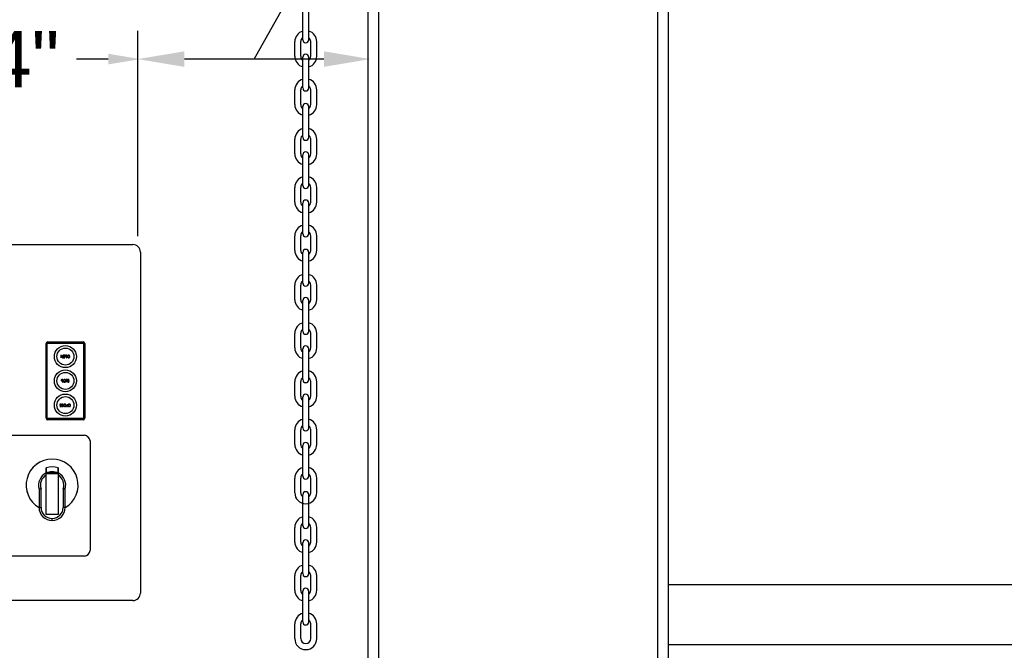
# Model space of a CAD drawing. Header units: inches. Extents: x 170 to 312, y 215 to 248.
# Tile 307 of 557: x 225.69 to 227.32, y 241.75 to 242.8. Entities that reach past the tile are written whole.
import ezdxf

# ---------------------------------------------------------------- set-up
doc = ezdxf.new("R2010")
doc.units = ezdxf.units.IN
doc.header["$LTSCALE"] = 0.25
doc.header["$MEASUREMENT"] = 0
for name, color, linetype in [('ANNOTATIONS', 1, 'Continuous'), ('MOTOR LH', 7, 'Continuous'), ('STANDARD MOTOR LH', 7, 'Continuous')]:
    doc.layers.add(name, color=color, linetype=linetype)
doc.styles.add('ARIAL', font='arial.ttf', dxfattribs={"height": 0.09375})
doc.styles.add('ROMANS', font='Romans', dxfattribs={"height": 0.09375})
doc.styles.get("Standard").update_dxf_attribs({"font": 'romans.shx'})
doc.dimstyles.get("Standard").update_dxf_attribs({"dimscale": 60, "dimtxt": 0.0833, "dimasz": 0.0833, "dimexe": 0.0833, "dimexo": 0.04, "dimgap": 0.09, "dimtad": 0, "dimtih": 1, "dimtoh": 1, "dimdec": 4, "dimzin": 1, "dimdsep": 46, "dimlunit": 4, "dimtxsty": 'Standard', "dimcen": 0.09, "dimclrt": 150, "dimadec": 4, "dimazin": 2, "dimtfac": 1, "dimtdec": 0, "dimtofl": 0, "dimtmove": 0, "dimatfit": 3, "dimfxl": 1, "dimtolj": 1, "dimtzin": 0, "dimlwd": -1, "dimlwe": -1, "dimarcsym": 1})

msp = doc.modelspace()

# ---------------------------------------------------------------- linework, layer by layer
at = {"layer": 'ANNOTATIONS'}
for p, q in [((225.88247, 242.43625), (225.88247, 242.77806)), ((225.83356, 242.73092), (225.78042, 242.73092)), ((226.19217, 242.73092), (225.96013, 242.73092))]:
    msp.add_line(p, q, dxfattribs=at)
for points in [[(225.83356, 242.73978), (225.83356, 242.72207), (225.8867, 242.73092)], [(225.96013, 242.71798), (225.96013, 242.74387), (225.88247, 242.73092)], [(226.19217, 242.71798), (226.19217, 242.74387), (226.26984, 242.73092)]]:
    msp.add_solid(points, dxfattribs=at)
at = {"layer": 'MOTOR LH'}
for p, q in [((225.38359, 242.42219), (225.87452, 242.42219)), ((225.887, 242.40971), (225.887, 241.84212)), ((225.73005, 242.13311), (225.73005, 242.25755)), ((225.73204, 242.13311), (225.73204, 242.25755)), ((225.73267, 242.26017), (225.79161, 242.26017)), ((225.73267, 242.25818), (225.79161, 242.25818)), ((225.79224, 242.25755), (225.79224, 242.13311)), ((225.79423, 242.25755), (225.79423, 242.13311)), ((225.75464, 242.23799), (225.75464, 242.23383)), ((225.75501, 242.23799), (225.75464, 242.23799)), ((225.75472, 242.23383), (225.75746, 242.2371)), ((225.75501, 242.23472), (225.75501, 242.23799)), ((225.75776, 242.23799), (225.75501, 242.23472)), ((225.75746, 242.2371), (225.75746, 242.23383)), ((225.75784, 242.23799), (225.75776, 242.23799)), ((225.75784, 242.23383), (225.75784, 242.23799)), ((225.75858, 242.23799), (225.75858, 242.23757)), ((225.76093, 242.23799), (225.75858, 242.23799)), ((225.75858, 242.23757), (225.76056, 242.23757)), ((225.76056, 242.23757), (225.76056, 242.23629)), ((225.76093, 242.23383), (225.76093, 242.23799)), ((225.76321, 242.23757), (225.76397, 242.23757)), ((225.76434, 242.23799), (225.76353, 242.23799)), ((225.76397, 242.23757), (225.76397, 242.23618)), ((225.76434, 242.23383), (225.76434, 242.23799)), ((225.75464, 242.23383), (225.75472, 242.23383)), ((225.75746, 242.23383), (225.75784, 242.23383)), ((225.75858, 242.23629), (225.75858, 242.23586)), ((225.76056, 242.23629), (225.75858, 242.23629)), ((225.75858, 242.23586), (225.76056, 242.23586)), ((225.75858, 242.23426), (225.75858, 242.23383)), ((225.76056, 242.23426), (225.75858, 242.23426)), ((225.75858, 242.23383), (225.76093, 242.23383)), ((225.76056, 242.23586), (225.76056, 242.23426)), ((225.76397, 242.23618), (225.76324, 242.23617)), ((225.76367, 242.23575), (225.76397, 242.23575)), ((225.76397, 242.23575), (225.76397, 242.23383)), ((225.76397, 242.23383), (225.76434, 242.23383)), ((225.75657, 242.19693), (225.75733, 242.19693)), ((225.75733, 242.19554), (225.7566, 242.19553)), ((225.7577, 242.19736), (225.75688, 242.19736)), ((225.75703, 242.19512), (225.75733, 242.19512)), ((225.75733, 242.19693), (225.75733, 242.19554)), ((225.75733, 242.19512), (225.75733, 242.1932)), ((225.75733, 242.1932), (225.7577, 242.1932)), ((225.7577, 242.1932), (225.7577, 242.19736)), ((225.76335, 242.19736), (225.76335, 242.19693)), ((225.76554, 242.19736), (225.76335, 242.19736)), ((225.76335, 242.19693), (225.76426, 242.19693)), ((225.76426, 242.19693), (225.76426, 242.1932)), ((225.76426, 242.1932), (225.76463, 242.1932)), ((225.76463, 242.19693), (225.76554, 242.19693)), ((225.76463, 242.1932), (225.76463, 242.19693)), ((225.76554, 242.19693), (225.76554, 242.19736)), ((225.76597, 242.19676), (225.7663, 242.1965)), ((225.76836, 242.194), (225.76801, 242.19421)), ((225.75287, 242.15661), (225.75287, 242.15619)), ((225.75522, 242.15661), (225.75287, 242.15661)), ((225.75287, 242.15619), (225.75485, 242.15619)), ((225.75485, 242.15619), (225.75485, 242.15491)), ((225.75522, 242.15246), (225.75522, 242.15661)), ((225.75613, 242.15602), (225.75646, 242.15576)), ((225.76541, 242.15661), (225.76541, 242.15288)), ((225.76578, 242.15661), (225.76541, 242.15661)), ((225.76578, 242.15246), (225.76578, 242.15661)), ((225.76663, 242.15585), (225.76696, 242.1556)), ((225.75287, 242.15491), (225.75287, 242.15448)), ((225.75485, 242.15491), (225.75287, 242.15491)), ((225.75287, 242.15448), (225.75485, 242.15448)), ((225.75287, 242.15288), (225.75287, 242.15246)), ((225.75485, 242.15288), (225.75287, 242.15288)), ((225.75287, 242.15246), (225.75522, 242.15246)), ((225.75485, 242.15448), (225.75485, 242.15288)), ((225.75853, 242.15326), (225.75818, 242.15347)), ((225.76381, 242.15288), (225.76381, 242.15246)), ((225.76541, 242.15288), (225.76381, 242.15288)), ((225.76381, 242.15246), (225.76578, 242.15246)), ((225.76696, 242.15347), (225.76663, 242.15322)), ((225.79161, 242.13248), (225.73267, 242.13248)), ((225.79161, 242.13049), (225.73267, 242.13049)), ((225.4574, 242.10495), (225.79378, 242.10495)), ((225.80327, 242.09547), (225.80327, 241.9128)), ((225.73006, 241.9728), (225.73006, 242.04112)), ((225.73006, 242.04112), (225.75003, 242.04112)), ((225.75003, 242.04112), (225.75003, 241.9728)), ((225.71828, 242.01441), (225.71828, 241.9846)), ((225.7216, 241.9846), (225.7216, 242.01562)), ((225.75849, 242.01562), (225.75849, 241.9846)), ((225.76182, 241.9846), (225.76182, 242.01441)), ((225.71828, 241.9846), (225.7216, 241.9846)), ((225.76182, 241.9846), (225.75849, 241.9846)), ((225.75003, 241.9728), (225.73006, 241.9728)), ((225.74004, 241.96282), (225.74004, 241.96615)), ((225.79378, 241.90332), (225.4574, 241.90332)), ((225.87452, 241.82964), (225.38359, 241.82964))]:
    msp.add_line(p, q, dxfattribs=at)
for centre, radius in [((225.76214, 242.23569), 0.0183), ((225.76214, 242.23569), 0.01414), ((225.76214, 242.19533), 0.0183), ((225.76214, 242.19533), 0.01414), ((225.76214, 242.15497), 0.0183), ((225.76214, 242.15497), 0.01414)]:
    msp.add_circle(centre, radius, dxfattribs=at)
for centre, radius, start, end in [((225.87452, 242.40971), 0.01248, 0, 90), ((225.73267, 242.25755), 0.00262, 90, 180), ((225.73267, 242.25755), 0.000624, 90, 180), ((225.79161, 242.25755), 0.00262, 0, 90), ((225.79161, 242.25755), 0.000624, 0, 90), ((225.73267, 242.13311), 0.00262, 180, 270), ((225.73267, 242.13311), 0.000624, 180, 270), ((225.79161, 242.13311), 0.000624, 270, 0), ((225.79161, 242.13311), 0.00262, 270, 0), ((225.79229, 242.09397), 0.01108, 7.7581, 82.2419), ((225.74005, 242.02177), 0.04323, 300.24247, 239.75749), ((225.74005, 242.02177), 0.04322, 300.24804, 239.75194), ((225.74005, 242.02177), 0.02257, 116.2649, 197.09777), ((225.74005, 242.02177), 0.03025, 70.7446, 109.279), ((225.74005, 242.02177), 0.02217, 63.25995, 116.77409), ((225.74005, 242.02177), 0.02061, 69.85267, 110.14733), ((225.74005, 242.02177), 0.02257, 342.90223, 63.76839), ((225.74005, 242.02177), 0.01944, 120.90941, 198.43237), ((225.74005, 242.02177), 0.01944, 341.56763, 59.13097), ((225.74005, 241.9846), 0.02178, 180, 269.97432), ((225.74005, 241.9846), 0.01845, 180, 269.97432), ((225.74004, 241.9846), 0.02178, 270, 0), ((225.74004, 241.9846), 0.01845, 270.00463, 0), ((225.79229, 241.9143), 0.01108, 277.7581, 352.2419), ((225.87452, 241.84212), 0.01248, 270, 0)]:
    msp.add_arc(centre, radius, start, end, dxfattribs=at)
for points, knots in [([(225.76258, 242.23793), (225.76245, 242.23789), (225.7622, 242.23779), (225.76194, 242.23751), (225.7618, 242.23719), (225.76179, 242.23698), (225.76178, 242.23688)], [0, 0, 0, 0, 0.279707, 0.5593748, 0.7795026, 1, 1, 1, 1]), ([(225.76178, 242.23688), (225.76179, 242.23674), (225.76181, 242.23647), (225.76202, 242.23613), (225.7623, 242.23592), (225.76251, 242.23585), (225.76261, 242.23582)], [0, 0, 0, 0, 0.2800999, 0.5593276, 0.7794584, 1, 1, 1, 1]), ([(225.76216, 242.23688), (225.76217, 242.237), (225.7622, 242.23718), (225.76236, 242.23736), (225.76265, 242.23757), (225.76296, 242.23757), (225.76321, 242.23757)], [0, 0, 0, 0, 0.2489628, 0.3747297, 0.5003786, 1, 1, 1, 1]), ([(225.76324, 242.23617), (225.76299, 242.23617), (225.76267, 242.23617), (225.76236, 242.23638), (225.7622, 242.23657), (225.76217, 242.23675), (225.76216, 242.23688)], [0, 0, 0, 0, 0.4997189, 0.6253482, 0.7510784, 1, 1, 1, 1]), ([(225.76353, 242.23799), (225.76335, 242.23799), (225.76303, 242.238), (225.76272, 242.23795), (225.76258, 242.23793)], [0, 0, 0, 0, 0.56031203, 1, 1, 1, 1]), ([(225.76741, 242.2381), (225.76708, 242.23807), (225.76643, 242.238), (225.7657, 242.23741), (225.76526, 242.23668), (225.76522, 242.23617), (225.76519, 242.23592)], [0, 0, 0, 0, 0.2797658, 0.559356, 0.7795697, 1, 1, 1, 1]), ([(225.76557, 242.23592), (225.7656, 242.23618), (225.76566, 242.23671), (225.76617, 242.23728), (225.76677, 242.23761), (225.76718, 242.23765), (225.76739, 242.23767)], [0, 0, 0, 0, 0.2794631, 0.5588709, 0.7795149, 1, 1, 1, 1]), ([(225.76739, 242.23767), (225.76765, 242.23764), (225.76818, 242.23757), (225.76878, 242.23711), (225.76914, 242.23652), (225.76918, 242.2361), (225.76919, 242.2359)], [0, 0, 0, 0, 0.2796275, 0.5593508, 0.7796323, 1, 1, 1, 1]), ([(225.76957, 242.2359), (225.76953, 242.23622), (225.76945, 242.23686), (225.76888, 242.23759), (225.76816, 242.23802), (225.76766, 242.23808), (225.76741, 242.2381)], [0, 0, 0, 0, 0.2797309, 0.5593263, 0.7796803, 1, 1, 1, 1]), ([(225.76261, 242.23582), (225.76281, 242.2358), (225.76316, 242.23575), (225.76352, 242.23575), (225.76367, 242.23575)], [0, 0, 0, 0, 0.5596968, 1, 1, 1, 1]), ([(225.76519, 242.23592), (225.76523, 242.23559), (225.7653, 242.23495), (225.7659, 242.23423), (225.76661, 242.23379), (225.76712, 242.23375), (225.76737, 242.23373)], [0, 0, 0, 0, 0.2796319, 0.5593417, 0.779597, 1, 1, 1, 1]), ([(225.76739, 242.23415), (225.76713, 242.23418), (225.7666, 242.23424), (225.76599, 242.2347), (225.76563, 242.23529), (225.76559, 242.23571), (225.76557, 242.23592)], [0, 0, 0, 0, 0.2798308, 0.5593888, 0.7796497, 1, 1, 1, 1]), ([(225.76737, 242.23373), (225.7677, 242.23376), (225.76834, 242.23383), (225.76906, 242.23442), (225.7695, 242.23514), (225.76954, 242.23564), (225.76957, 242.2359)], [0, 0, 0, 0, 0.279663, 0.5593532, 0.7796358, 1, 1, 1, 1]), ([(225.76919, 242.2359), (225.76916, 242.23564), (225.7691, 242.23511), (225.7686, 242.23455), (225.76801, 242.23421), (225.7676, 242.23417), (225.76739, 242.23415)], [0, 0, 0, 0, 0.2794171, 0.5590784, 0.7794776, 1, 1, 1, 1]), ([(225.75594, 242.19729), (225.75581, 242.19725), (225.75556, 242.19716), (225.7553, 242.19687), (225.75516, 242.19656), (225.75515, 242.19635), (225.75514, 242.19624)], [0, 0, 0, 0, 0.27970407, 0.5593845, 0.7795145, 1, 1, 1, 1]), ([(225.75514, 242.19624), (225.75515, 242.1961), (225.75517, 242.19583), (225.75538, 242.1955), (225.75566, 242.19528), (225.75587, 242.19522), (225.75597, 242.19518)], [0, 0, 0, 0, 0.2800985, 0.5593248, 0.7794626, 1, 1, 1, 1]), ([(225.75551, 242.19624), (225.75553, 242.19636), (225.75556, 242.19654), (225.75571, 242.19672), (225.75601, 242.19694), (225.75632, 242.19693), (225.75657, 242.19693)], [0, 0, 0, 0, 0.24897489, 0.37473093, 0.50038246, 1, 1, 1, 1]), ([(225.7566, 242.19553), (225.75635, 242.19553), (225.75603, 242.19553), (225.75572, 242.19574), (225.75556, 242.19593), (225.75553, 242.19612), (225.75551, 242.19624)], [0, 0, 0, 0, 0.499724, 0.625347, 0.7510888, 1, 1, 1, 1]), ([(225.75688, 242.19736), (225.75671, 242.19736), (225.75639, 242.19736), (225.75608, 242.19731), (225.75594, 242.19729)], [0, 0, 0, 0, 0.5603143, 1, 1, 1, 1]), ([(225.75597, 242.19518), (225.75617, 242.19516), (225.75652, 242.19512), (225.75687, 242.19512), (225.75703, 242.19512)], [0, 0, 0, 0, 0.5596942, 1, 1, 1, 1]), ([(225.76077, 242.19746), (225.76044, 242.19743), (225.75979, 242.19736), (225.75906, 242.19677), (225.75862, 242.19604), (225.75858, 242.19553), (225.75855, 242.19528)], [0, 0, 0, 0, 0.2797677, 0.5593574, 0.7795699, 1, 1, 1, 1]), ([(225.75855, 242.19528), (225.75859, 242.19495), (225.75866, 242.19431), (225.75926, 242.19359), (225.75997, 242.19315), (225.76048, 242.19311), (225.76073, 242.19309)], [0, 0, 0, 0, 0.2796267, 0.5593423, 0.7795967, 1, 1, 1, 1]), ([(225.75893, 242.19528), (225.75896, 242.19554), (225.75902, 242.19607), (225.75953, 242.19664), (225.76013, 242.19697), (225.76054, 242.19702), (225.76075, 242.19704)], [0, 0, 0, 0, 0.2794695, 0.5588701, 0.7795183, 1, 1, 1, 1]), ([(225.76075, 242.19352), (225.76048, 242.19355), (225.75996, 242.19361), (225.75934, 242.19406), (225.75898, 242.19465), (225.75895, 242.19507), (225.75893, 242.19528)], [0, 0, 0, 0, 0.2798285, 0.5593874, 0.7796559, 1, 1, 1, 1]), ([(225.76073, 242.19309), (225.76106, 242.19313), (225.7617, 242.1932), (225.76242, 242.19378), (225.76286, 242.1945), (225.7629, 242.195), (225.76293, 242.19526)], [0, 0, 0, 0, 0.2796641, 0.5593538, 0.7796361, 1, 1, 1, 1]), ([(225.76075, 242.19704), (225.76101, 242.197), (225.76154, 242.19693), (225.76214, 242.19647), (225.7625, 242.19588), (225.76253, 242.19547), (225.76255, 242.19526)], [0, 0, 0, 0, 0.2796259, 0.5593459, 0.7796269, 1, 1, 1, 1]), ([(225.76255, 242.19526), (225.76252, 242.195), (225.76246, 242.19447), (225.76195, 242.19391), (225.76137, 242.19357), (225.76095, 242.19353), (225.76075, 242.19352)], [0, 0, 0, 0, 0.2794118, 0.5590742, 0.779476, 1, 1, 1, 1]), ([(225.76293, 242.19526), (225.76289, 242.19558), (225.76281, 242.19622), (225.76224, 242.19695), (225.76152, 242.19739), (225.76102, 242.19744), (225.76077, 242.19746)], [0, 0, 0, 0, 0.2797307, 0.5593255, 0.7796808, 1, 1, 1, 1]), ([(225.76689, 242.19556), (225.76663, 242.19536), (225.76627, 242.1951), (225.76596, 242.19459), (225.76593, 242.19434), (225.76591, 242.19422)], [0, 0, 0, 0, 0.5601148, 0.7802789, 1, 1, 1, 1]), ([(225.76591, 242.19422), (225.76594, 242.19405), (225.76598, 242.1937), (225.76631, 242.19334), (225.7667, 242.19312), (225.76697, 242.1931), (225.7671, 242.19309)], [0, 0, 0, 0, 0.2791835, 0.5590838, 0.7794435, 1, 1, 1, 1]), ([(225.76707, 242.19746), (225.76695, 242.19745), (225.76669, 242.19742), (225.76629, 242.19718), (225.76609, 242.19692), (225.76597, 242.19676)], [0, 0, 0, 0, 0.2797514, 0.5594993, 1, 1, 1, 1]), ([(225.76629, 242.19422), (225.7663, 242.1943), (225.76631, 242.19445), (225.7664, 242.19458), (225.76643, 242.19463)], [0, 0, 0, 0, 0.558992, 1, 1, 1, 1]), ([(225.7671, 242.19352), (225.76699, 242.19353), (225.76676, 242.19355), (225.76649, 242.19372), (225.76632, 242.19396), (225.7663, 242.19413), (225.76629, 242.19422)], [0, 0, 0, 0, 0.2802733, 0.5601451, 0.7801527, 1, 1, 1, 1]), ([(225.7663, 242.1965), (225.76642, 242.19665), (225.76658, 242.19686), (225.76689, 242.19702), (225.76704, 242.19703), (225.76712, 242.19704)], [0, 0, 0, 0, 0.5598177, 0.7798497, 1, 1, 1, 1]), ([(225.76643, 242.19463), (225.76656, 242.19477), (225.76679, 242.19501), (225.76706, 242.19521), (225.76718, 242.19529)], [0, 0, 0, 0, 0.5594924, 1, 1, 1, 1]), ([(225.76745, 242.19597), (225.76735, 242.19589), (225.76717, 242.19575), (225.76698, 242.19562), (225.76689, 242.19556)], [0, 0, 0, 0, 0.5599086, 1, 1, 1, 1]), ([(225.7681, 242.19649), (225.76808, 242.19664), (225.76804, 242.19693), (225.76776, 242.19725), (225.76742, 242.19743), (225.76719, 242.19745), (225.76707, 242.19746)], [0, 0, 0, 0, 0.279549, 0.5587965, 0.779376, 1, 1, 1, 1]), ([(225.76801, 242.19421), (225.76789, 242.19402), (225.76772, 242.19375), (225.76736, 242.19354), (225.76719, 242.19353), (225.7671, 242.19352)], [0, 0, 0, 0, 0.5593242, 0.7797842, 1, 1, 1, 1]), ([(225.7671, 242.19309), (225.76725, 242.19311), (225.76756, 242.19314), (225.76804, 242.19345), (225.76824, 242.19379), (225.76836, 242.194)], [0, 0, 0, 0, 0.2798786, 0.5596616, 1, 1, 1, 1]), ([(225.76712, 242.19704), (225.7672, 242.19703), (225.76737, 242.19702), (225.76757, 242.19689), (225.7677, 242.19671), (225.76772, 242.19658), (225.76772, 242.19651)], [0, 0, 0, 0, 0.2802723, 0.55993, 0.779919, 1, 1, 1, 1]), ([(225.76718, 242.19529), (225.76732, 242.19539), (225.76756, 242.19556), (225.76777, 242.19577), (225.76787, 242.19586)], [0, 0, 0, 0, 0.5604046, 1, 1, 1, 1]), ([(225.76772, 242.19651), (225.76772, 242.19645), (225.76771, 242.19633), (225.76762, 242.19614), (225.76752, 242.19604), (225.76745, 242.19597)], [0, 0, 0, 0, 0.27994787, 0.55977488, 1, 1, 1, 1]), ([(225.76787, 242.19586), (225.76794, 242.19597), (225.76807, 242.19616), (225.76809, 242.19639), (225.7681, 242.19649)], [0, 0, 0, 0, 0.5598366, 1, 1, 1, 1]), ([(225.75724, 242.15672), (225.75711, 242.15671), (225.75685, 242.15668), (225.75645, 242.15644), (225.75625, 242.15618), (225.75613, 242.15602)], [0, 0, 0, 0, 0.2797485, 0.559503, 1, 1, 1, 1]), ([(225.75646, 242.15576), (225.75658, 242.15591), (225.75675, 242.15612), (225.75705, 242.15628), (225.7572, 242.15629), (225.75728, 242.15629)], [0, 0, 0, 0, 0.5598189, 0.7798499, 1, 1, 1, 1]), ([(225.75761, 242.15523), (225.75751, 242.15515), (225.75733, 242.15501), (225.75714, 242.15488), (225.75705, 242.15482)], [0, 0, 0, 0, 0.5598979, 1, 1, 1, 1]), ([(225.75826, 242.15575), (225.75824, 242.1559), (225.75821, 242.15619), (225.75792, 242.15651), (225.75758, 242.15669), (225.75735, 242.15671), (225.75724, 242.15672)], [0, 0, 0, 0, 0.2795544, 0.5588012, 0.7793774, 1, 1, 1, 1]), ([(225.75728, 242.15629), (225.75736, 242.15629), (225.75753, 242.15628), (225.75773, 242.15615), (225.75787, 242.15597), (225.75788, 242.15583), (225.75789, 242.15577)], [0, 0, 0, 0, 0.2802765, 0.5599329, 0.779921, 1, 1, 1, 1]), ([(225.75735, 242.15455), (225.75748, 242.15465), (225.75772, 242.15482), (225.75793, 242.15503), (225.75803, 242.15512)], [0, 0, 0, 0, 0.5604147, 1, 1, 1, 1]), ([(225.75789, 242.15577), (225.75788, 242.15571), (225.75787, 242.15559), (225.75778, 242.1554), (225.75768, 242.1553), (225.75761, 242.15523)], [0, 0, 0, 0, 0.2799433, 0.5597769, 1, 1, 1, 1]), ([(225.75803, 242.15512), (225.7581, 242.15523), (225.75823, 242.15542), (225.75825, 242.15565), (225.75826, 242.15575)], [0, 0, 0, 0, 0.5598451, 1, 1, 1, 1]), ([(225.76117, 242.15672), (225.76084, 242.15669), (225.76019, 242.15662), (225.75946, 242.15603), (225.75902, 242.1553), (225.75897, 242.15479), (225.75895, 242.15454)], [0, 0, 0, 0, 0.2797671, 0.5593581, 0.7795717, 1, 1, 1, 1]), ([(225.75933, 242.15454), (225.75936, 242.1548), (225.75942, 242.15533), (225.75993, 242.1559), (225.76053, 242.15623), (225.76094, 242.15627), (225.76115, 242.15629)], [0, 0, 0, 0, 0.2794698, 0.5588706, 0.7795158, 1, 1, 1, 1]), ([(225.76115, 242.15629), (225.76141, 242.15626), (225.76194, 242.15619), (225.76254, 242.15573), (225.7629, 242.15514), (225.76293, 242.15473), (225.76295, 242.15452)], [0, 0, 0, 0, 0.2796283, 0.5593501, 0.7796324, 1, 1, 1, 1]), ([(225.76333, 242.15452), (225.76329, 242.15484), (225.76321, 242.15548), (225.76264, 242.15621), (225.76192, 242.15665), (225.76142, 242.1567), (225.76117, 242.15672)], [0, 0, 0, 0, 0.2797305, 0.5593273, 0.7796795, 1, 1, 1, 1]), ([(225.76845, 242.15672), (225.76805, 242.15668), (225.76733, 242.1566), (225.76685, 242.15608), (225.76663, 242.15585)], [0, 0, 0, 0, 0.55951486, 1, 1, 1, 1]), ([(225.76696, 242.1556), (225.7672, 242.15583), (225.76763, 242.15623), (225.76821, 242.15627), (225.76847, 242.15629)], [0, 0, 0, 0, 0.5584272, 1, 1, 1, 1]), ([(225.77068, 242.15456), (225.77065, 242.15489), (225.77057, 242.15554), (225.76995, 242.15625), (225.76921, 242.15666), (225.7687, 242.1567), (225.76845, 242.15672)], [0, 0, 0, 0, 0.27951347, 0.55907968, 0.77937343, 1, 1, 1, 1]), ([(225.76847, 242.15629), (225.76874, 242.15626), (225.76927, 242.1562), (225.76989, 242.15575), (225.77025, 242.15516), (225.77029, 242.15474), (225.77031, 242.15453)], [0, 0, 0, 0, 0.27985561, 0.55951782, 0.779687, 1, 1, 1, 1]), ([(225.75705, 242.15482), (225.75679, 242.15462), (225.75643, 242.15435), (225.75612, 242.15385), (225.75609, 242.1536), (225.75607, 242.15347)], [0, 0, 0, 0, 0.5601148, 0.7802844, 1, 1, 1, 1]), ([(225.75607, 242.15347), (225.7561, 242.1533), (225.75614, 242.15296), (225.75648, 242.1526), (225.75686, 242.15238), (225.75713, 242.15236), (225.75726, 242.15235)], [0, 0, 0, 0, 0.279184, 0.5590848, 0.7794474, 1, 1, 1, 1]), ([(225.75645, 242.15348), (225.75646, 242.15356), (225.75648, 242.15371), (225.75656, 242.15383), (225.7566, 242.15389)], [0, 0, 0, 0, 0.5589803, 1, 1, 1, 1]), ([(225.75726, 242.15278), (225.75715, 242.15279), (225.75693, 242.15281), (225.75665, 242.15298), (225.75648, 242.15322), (225.75646, 242.15339), (225.75645, 242.15348)], [0, 0, 0, 0, 0.2802772, 0.5601457, 0.7801519, 1, 1, 1, 1]), ([(225.7566, 242.15389), (225.75672, 242.15403), (225.75695, 242.15427), (225.75723, 242.15447), (225.75735, 242.15455)], [0, 0, 0, 0, 0.5594942, 1, 1, 1, 1]), ([(225.75818, 242.15347), (225.75805, 242.15328), (225.75788, 242.15301), (225.75753, 242.1528), (225.75735, 242.15278), (225.75726, 242.15278)], [0, 0, 0, 0, 0.5593189, 0.7797808, 1, 1, 1, 1]), ([(225.75726, 242.15235), (225.75742, 242.15236), (225.75772, 242.1524), (225.7582, 242.15271), (225.7584, 242.15305), (225.75853, 242.15326)], [0, 0, 0, 0, 0.2798804, 0.5596665, 1, 1, 1, 1]), ([(225.75895, 242.15454), (225.75899, 242.15421), (225.75906, 242.15357), (225.75966, 242.15285), (225.76037, 242.15241), (225.76088, 242.15237), (225.76113, 242.15235)], [0, 0, 0, 0, 0.2796315, 0.5593441, 0.7795978, 1, 1, 1, 1]), ([(225.76115, 242.15278), (225.76088, 242.15281), (225.76036, 242.15287), (225.75974, 242.15332), (225.75938, 242.15391), (225.75935, 242.15433), (225.75933, 242.15454)], [0, 0, 0, 0, 0.2798289, 0.5593875, 0.7796527, 1, 1, 1, 1]), ([(225.76113, 242.15235), (225.76146, 242.15238), (225.7621, 242.15246), (225.76282, 242.15304), (225.76326, 242.15376), (225.7633, 242.15426), (225.76333, 242.15452)], [0, 0, 0, 0, 0.2796638, 0.5593527, 0.7796359, 1, 1, 1, 1]), ([(225.76295, 242.15452), (225.76292, 242.15426), (225.76286, 242.15373), (225.76235, 242.15317), (225.76177, 242.15283), (225.76135, 242.15279), (225.76115, 242.15278)], [0, 0, 0, 0, 0.279417, 0.5590778, 0.7794767, 1, 1, 1, 1]), ([(225.76663, 242.15322), (225.76676, 242.15307), (225.76702, 242.15278), (225.76763, 242.15243), (225.76813, 242.15238), (225.76844, 242.15235)], [0, 0, 0, 0, 0.2804105, 0.5607949, 1, 1, 1, 1]), ([(225.76844, 242.15278), (225.76812, 242.15281), (225.76755, 242.15289), (225.76714, 242.15329), (225.76696, 242.15347)], [0, 0, 0, 0, 0.5587727, 1, 1, 1, 1]), ([(225.77031, 242.15453), (225.77028, 242.15426), (225.77022, 242.15372), (225.76969, 242.15314), (225.76908, 242.15282), (225.76865, 242.15279), (225.76844, 242.15278)], [0, 0, 0, 0, 0.2794339, 0.5589215, 0.7792831, 1, 1, 1, 1]), ([(225.76844, 242.15235), (225.76881, 242.15238), (225.76947, 242.15244), (225.76995, 242.15288), (225.77016, 242.15308)], [0, 0, 0, 0, 0.5598044, 1, 1, 1, 1]), ([(225.77016, 242.15308), (225.77033, 242.15333), (225.77064, 242.15378), (225.77067, 242.15432), (225.77068, 242.15456)], [0, 0, 0, 0, 0.5590292, 1, 1, 1, 1]), ([(225.73006, 242.05032), (225.73006, 242.04907), (225.73006, 242.04635), (225.73006, 242.04353), (225.73006, 242.04201)], [0, 0, 0, 0, 0.4593054, 1, 1, 1, 1]), ([(225.73006, 242.04156), (225.73006, 242.04398), (225.73006, 242.04693), (225.73006, 242.0498), (225.73006, 242.05032)], [0, 0, 0, 0, 0.8157388, 1, 1, 1, 1]), ([(225.73006, 242.04129), (225.73006, 242.04152), (225.73006, 242.04181), (225.73006, 242.04198), (225.73006, 242.04201)], [0, 0, 0, 0, 0.7926342, 1, 1, 1, 1]), ([(225.73006, 242.04156), (225.73006, 242.04148), (225.73006, 242.04136), (225.73006, 242.04117), (225.73006, 242.04112)], [0, 0, 0, 0, 0.7217314, 1, 1, 1, 1]), ([(225.73006, 242.04112), (225.73054, 242.04112), (225.73148, 242.04112), (225.73247, 242.04112), (225.73295, 242.04112)], [0, 0, 0, 0, 0.5100248, 1, 1, 1, 1]), ([(225.73006, 242.03845), (225.73006, 242.03894), (225.73006, 242.03981), (225.73006, 242.04053), (225.73006, 242.04085)], [0, 0, 0, 0, 0.5581316, 1, 1, 1, 1]), ([(225.74715, 242.04112), (225.74794, 242.04112), (225.74893, 242.04112), (225.74985, 242.04112), (225.75003, 242.04112)], [0, 0, 0, 0, 0.8051229, 1, 1, 1, 1]), ([(225.75003, 242.04202), (225.75003, 242.04354), (225.75003, 242.04635), (225.75003, 242.04908), (225.75003, 242.05033)], [0, 0, 0, 0, 0.5407106, 1, 1, 1, 1]), ([(225.75003, 242.05033), (225.75003, 242.0498), (225.75003, 242.04694), (225.75003, 242.04398), (225.75003, 242.04157)], [0, 0, 0, 0, 0.1842898, 1, 1, 1, 1]), ([(225.75003, 242.04202), (225.75003, 242.04186), (225.75003, 242.04168), (225.75003, 242.04134), (225.75003, 242.04129)], [0, 0, 0, 0, 0.866894, 1, 1, 1, 1]), ([(225.75003, 242.04112), (225.75003, 242.04125), (225.75003, 242.04143), (225.75003, 242.04154), (225.75003, 242.04157)], [0, 0, 0, 0, 0.7150934, 1, 1, 1, 1]), ([(225.75003, 242.04085), (225.75003, 242.04076), (225.75003, 242.04036), (225.75003, 242.03951), (225.75003, 242.03879), (225.75003, 242.03846)], [0, 0, 0, 0, 0.1463464, 0.612888, 1, 1, 1, 1]), ([(225.71848, 242.01513), (225.71844, 242.01511), (225.71835, 242.01506), (225.71829, 242.01479), (225.71828, 242.01454), (225.71828, 242.01441)], [0, 0, 0, 0, 0.2628754, 0.6202205, 1, 1, 1, 1]), ([(225.71848, 242.01513), (225.71864, 242.01516), (225.71896, 242.01521), (225.71984, 242.01534), (225.72075, 242.01548), (225.72136, 242.01558), (225.7216, 242.01562), (225.7216, 242.01562)], [0, 0, 0, 0, 0.2737801, 0.5474772, 0.8233382, 0.9942436, 1, 1, 1, 1]), ([(225.76162, 242.01513), (225.76146, 242.01516), (225.76113, 242.01521), (225.76026, 242.01534), (225.75935, 242.01548), (225.75874, 242.01558), (225.7585, 242.01562), (225.75849, 242.01562)], [0, 0, 0, 0, 0.27378, 0.5474769, 0.8233386, 0.9942448, 1, 1, 1, 1]), ([(225.76182, 242.01441), (225.76182, 242.01455), (225.76181, 242.0148), (225.76174, 242.01507), (225.76166, 242.01512), (225.76162, 242.01513)], [0, 0, 0, 0, 0.4085872, 0.7576908, 1, 1, 1, 1])]:
    msp.add_open_spline(points, degree=3, knots=knots, dxfattribs=at)
at = {"layer": 'STANDARD MOTOR LH'}
for p, q in [((226.26515, 243.38467), (226.26515, 240.10342)), ((226.28303, 243.38467), (226.28303, 240.10342)), ((226.74728, 243.38864), (226.74728, 240.10342)), ((226.76515, 243.22842), (226.76515, 240.10342)), ((226.1571, 242.76325), (226.1571, 242.81429)), ((226.16711, 242.76325), (226.16711, 242.81429)), ((226.14379, 242.73553), (226.14379, 242.75995)), ((226.1538, 242.73553), (226.1538, 242.75995)), ((226.17041, 242.73553), (226.17041, 242.75995)), ((226.18042, 242.73553), (226.18042, 242.75995)), ((226.1571, 242.68291), (226.1571, 242.73395)), ((226.16711, 242.68291), (226.16711, 242.73395)), ((226.14379, 242.65519), (226.14379, 242.67961)), ((226.1538, 242.65519), (226.1538, 242.67961)), ((226.17041, 242.65519), (226.17041, 242.67961)), ((226.18042, 242.65519), (226.18042, 242.67961)), ((226.1571, 242.60086), (226.1571, 242.6519)), ((226.16711, 242.60086), (226.16711, 242.6519)), ((226.14379, 242.57315), (226.14379, 242.59756)), ((226.1538, 242.57315), (226.1538, 242.59756)), ((226.17041, 242.57315), (226.17041, 242.59756)), ((226.18042, 242.57315), (226.18042, 242.59756)), ((226.1571, 242.52052), (226.1571, 242.57156)), ((226.16711, 242.52052), (226.16711, 242.57156)), ((226.14379, 242.49281), (226.14379, 242.51723)), ((226.1538, 242.49281), (226.1538, 242.51723)), ((226.17041, 242.49281), (226.17041, 242.51723)), ((226.18042, 242.49281), (226.18042, 242.51723)), ((226.1571, 242.44018), (226.1571, 242.49122)), ((226.16711, 242.44018), (226.16711, 242.49122)), ((226.14379, 242.41247), (226.14379, 242.43689)), ((226.1538, 242.41247), (226.1538, 242.43689)), ((226.17041, 242.41247), (226.17041, 242.43689)), ((226.18042, 242.41247), (226.18042, 242.43689)), ((226.1571, 242.35813), (226.1571, 242.40917)), ((226.16711, 242.35813), (226.16711, 242.40917)), ((226.14379, 242.33042), (226.14379, 242.35484)), ((226.1538, 242.33042), (226.1538, 242.35484)), ((226.17041, 242.33042), (226.17041, 242.35484)), ((226.18042, 242.33042), (226.18042, 242.35484)), ((226.1571, 242.27779), (226.1571, 242.32883)), ((226.16711, 242.27779), (226.16711, 242.32883)), ((226.14379, 242.25008), (226.14379, 242.2745)), ((226.1538, 242.25008), (226.1538, 242.2745)), ((226.17041, 242.25008), (226.17041, 242.2745)), ((226.18042, 242.25008), (226.18042, 242.2745)), ((226.1571, 242.19746), (226.1571, 242.24849)), ((226.16711, 242.19746), (226.16711, 242.24849)), ((226.14379, 242.16974), (226.14379, 242.19416)), ((226.1538, 242.16974), (226.1538, 242.19416)), ((226.17041, 242.16974), (226.17041, 242.19416)), ((226.18042, 242.16974), (226.18042, 242.19416)), ((226.1571, 242.11712), (226.1571, 242.16815)), ((226.16711, 242.11712), (226.16711, 242.16815)), ((226.14379, 242.0894), (226.14379, 242.11382)), ((226.1538, 242.0894), (226.1538, 242.11382)), ((226.17041, 242.0894), (226.17041, 242.11382)), ((226.18042, 242.0894), (226.18042, 242.11382)), ((226.1571, 242.03678), (226.1571, 242.08781)), ((226.16711, 242.03678), (226.16711, 242.08781)), ((226.14379, 242.00906), (226.14379, 242.03348)), ((226.1538, 242.00906), (226.1538, 242.03348)), ((226.17041, 242.00906), (226.17041, 242.03348)), ((226.18042, 242.00906), (226.18042, 242.03348)), ((226.1571, 241.95473), (226.1571, 242.00576)), ((226.16711, 241.95473), (226.16711, 242.00576)), ((226.14379, 241.92701), (226.14379, 241.95143)), ((226.1538, 241.92701), (226.1538, 241.95143)), ((226.17041, 241.92701), (226.17041, 241.95143)), ((226.18042, 241.92701), (226.18042, 241.95143)), ((226.1571, 241.87439), (226.1571, 241.92542)), ((226.16711, 241.87439), (226.16711, 241.92542)), ((226.14379, 241.84667), (226.14379, 241.87109)), ((226.1538, 241.84667), (226.1538, 241.87109)), ((226.17041, 241.84667), (226.17041, 241.87109)), ((226.18042, 241.84667), (226.18042, 241.87109)), ((226.1571, 241.79405), (226.1571, 241.84509)), ((226.16711, 241.79405), (226.16711, 241.84509)), ((226.76515, 241.85656), (231.76515, 241.8565)), ((226.14379, 241.76633), (226.14379, 241.79075)), ((226.1538, 241.76633), (226.1538, 241.79075)), ((226.17041, 241.76633), (226.17041, 241.79075)), ((226.18042, 241.76633), (226.18042, 241.79075)), ((226.76515, 241.75656), (231.76515, 241.75656))]:
    msp.add_line(p, q, dxfattribs=at)
for centre, radius, start, end in [((226.16211, 242.75995), 0.01831, 105.86272, 180), ((226.16211, 242.75995), 0.01831, 0, 74.13728), ((226.16211, 242.75995), 0.0083, 127.08084, 180), ((226.16211, 242.76325), 0.00501, 180, 0), ((226.16211, 242.75995), 0.0083, 0, 52.91916), ((226.16211, 242.73553), 0.01831, 180, 254.13728), ((226.16211, 242.73553), 0.0083, 180, 232.91916), ((226.16211, 242.73395), 0.00501, 0, 180), ((226.16211, 242.73553), 0.01831, 285.86272, 0), ((226.16211, 242.73553), 0.0083, 307.08084, 0), ((226.16211, 242.67961), 0.01831, 105.86272, 180), ((226.16211, 242.67961), 0.01831, 0, 74.13728), ((226.16211, 242.67961), 0.0083, 127.08084, 180), ((226.16211, 242.68291), 0.00501, 180, 0), ((226.16211, 242.67961), 0.0083, 0, 52.91916), ((226.16211, 242.65519), 0.01831, 180, 254.13728), ((226.16211, 242.65519), 0.0083, 180, 232.91916), ((226.16211, 242.6519), 0.00501, 0, 180), ((226.16211, 242.65519), 0.01831, 285.86272, 0), ((226.16211, 242.65519), 0.0083, 307.08084, 0), ((226.16211, 242.59756), 0.01831, 105.86272, 180), ((226.16211, 242.59756), 0.01831, 0, 74.13728), ((226.16211, 242.59756), 0.0083, 127.08084, 180), ((226.16211, 242.60086), 0.00501, 180, 0), ((226.16211, 242.59756), 0.0083, 0, 52.91916), ((226.16211, 242.57315), 0.01831, 180, 254.13728), ((226.16211, 242.57315), 0.0083, 180, 232.91916), ((226.16211, 242.57156), 0.00501, 0, 180), ((226.16211, 242.57315), 0.01831, 285.86272, 0), ((226.16211, 242.57315), 0.0083, 307.08084, 0), ((226.16211, 242.51723), 0.01831, 105.86272, 180), ((226.16211, 242.51723), 0.01831, 0, 74.13728), ((226.16211, 242.51723), 0.0083, 127.08084, 180), ((226.16211, 242.52052), 0.00501, 180, 0), ((226.16211, 242.51723), 0.0083, 0, 52.91916), ((226.16211, 242.49281), 0.01831, 180, 254.13728), ((226.16211, 242.49281), 0.0083, 180, 232.91916), ((226.16211, 242.49122), 0.00501, 0, 180), ((226.16211, 242.49281), 0.01831, 285.86272, 0), ((226.16211, 242.49281), 0.0083, 307.08084, 0), ((226.16211, 242.43689), 0.01831, 105.86272, 180), ((226.16211, 242.43689), 0.01831, 0, 74.13728), ((226.16211, 242.43689), 0.0083, 127.08084, 180), ((226.16211, 242.44018), 0.00501, 180, 0), ((226.16211, 242.43689), 0.0083, 0, 52.91916), ((226.16211, 242.41247), 0.01831, 180, 254.13728), ((226.16211, 242.41247), 0.0083, 180, 232.91916), ((226.16211, 242.40917), 0.00501, 0, 180), ((226.16211, 242.41247), 0.01831, 285.86272, 0), ((226.16211, 242.41247), 0.0083, 307.08084, 0), ((226.16211, 242.35484), 0.01831, 105.86272, 180), ((226.16211, 242.35484), 0.01831, 0, 74.13728), ((226.16211, 242.35484), 0.0083, 127.08084, 180), ((226.16211, 242.35813), 0.00501, 180, 0), ((226.16211, 242.35484), 0.0083, 0, 52.91916), ((226.16211, 242.33042), 0.01831, 180, 254.13728), ((226.16211, 242.33042), 0.0083, 180, 232.91916), ((226.16211, 242.32883), 0.00501, 0, 180), ((226.16211, 242.33042), 0.01831, 285.86272, 0), ((226.16211, 242.33042), 0.0083, 307.08084, 0), ((226.16211, 242.2745), 0.01831, 105.86272, 180), ((226.16211, 242.2745), 0.01831, 0, 74.13728), ((226.16211, 242.2745), 0.0083, 127.08084, 180), ((226.16211, 242.27779), 0.00501, 180, 0), ((226.16211, 242.2745), 0.0083, 0, 52.91916), ((226.16211, 242.24849), 0.00501, 0, 180), ((226.16211, 242.25008), 0.01831, 180, 254.13728), ((226.16211, 242.25008), 0.0083, 180, 232.91916), ((226.16211, 242.25008), 0.01831, 285.86272, 0), ((226.16211, 242.25008), 0.0083, 307.08084, 0), ((226.16211, 242.19416), 0.01831, 105.86272, 180), ((226.16211, 242.19416), 0.01831, 0, 74.13728), ((226.16211, 242.19416), 0.0083, 127.08084, 180), ((226.16211, 242.19746), 0.00501, 180, 0), ((226.16211, 242.19416), 0.0083, 0, 52.91916), ((226.16211, 242.16815), 0.00501, 0, 180), ((226.16211, 242.16974), 0.01831, 180, 254.13728), ((226.16211, 242.16974), 0.0083, 180, 232.91916), ((226.16211, 242.16974), 0.01831, 285.86272, 0), ((226.16211, 242.16974), 0.0083, 307.08084, 0), ((226.16211, 242.11382), 0.01831, 105.86272, 180), ((226.16211, 242.11382), 0.01831, 0, 74.13728), ((226.16211, 242.11382), 0.0083, 127.08084, 180), ((226.16211, 242.11712), 0.00501, 180, 0), ((226.16211, 242.11382), 0.0083, 0, 52.91916), ((226.16211, 242.0894), 0.01831, 180, 254.13728), ((226.16211, 242.0894), 0.0083, 180, 232.91916), ((226.16211, 242.08781), 0.00501, 0, 180), ((226.16211, 242.0894), 0.01831, 285.86272, 0), ((226.16211, 242.0894), 0.0083, 307.08084, 0), ((226.16211, 242.03348), 0.01831, 105.86272, 180), ((226.16211, 242.03348), 0.01831, 0, 74.13728), ((226.16211, 242.03348), 0.0083, 127.08084, 180), ((226.16211, 242.03678), 0.00501, 180, 0), ((226.16211, 242.03348), 0.0083, 0, 52.91916), ((226.16211, 242.00906), 0.01831, 180, 0), ((226.16211, 242.00906), 0.0083, 180, 232.91916), ((226.16211, 242.00576), 0.00501, 0, 180), ((226.16211, 242.00906), 0.0083, 307.08084, 0), ((226.16211, 241.95143), 0.01831, 105.86272, 180), ((226.16211, 241.95143), 0.01831, 0, 74.13728), ((226.16211, 241.95143), 0.0083, 127.08084, 180), ((226.16211, 241.95473), 0.00501, 180, 0), ((226.16211, 241.95143), 0.0083, 0, 52.91916), ((226.16211, 241.92701), 0.01831, 180, 254.13728), ((226.16211, 241.92701), 0.0083, 180, 232.91916), ((226.16211, 241.92542), 0.00501, 0, 180), ((226.16211, 241.92701), 0.01831, 285.86272, 0), ((226.16211, 241.92701), 0.0083, 307.08084, 0), ((226.16211, 241.87109), 0.01831, 105.86272, 180), ((226.16211, 241.87109), 0.0083, 127.08084, 180), ((226.16211, 241.87109), 0.01831, 0, 74.13728), ((226.16211, 241.87109), 0.0083, 0, 52.91916), ((226.16211, 241.87439), 0.00501, 180, 0), ((226.16211, 241.84667), 0.01831, 180, 254.13728), ((226.16211, 241.84667), 0.0083, 180, 232.91916), ((226.16211, 241.84509), 0.00501, 0, 180), ((226.16211, 241.84667), 0.01831, 285.86272, 0), ((226.16211, 241.84667), 0.0083, 307.08084, 0), ((226.16211, 241.79075), 0.01831, 105.86272, 180), ((226.16211, 241.79075), 0.0083, 127.08084, 180), ((226.16211, 241.79075), 0.01831, 0, 74.13728), ((226.16211, 241.79075), 0.0083, 0, 52.91916), ((226.16211, 241.79405), 0.00501, 180, 0), ((226.16211, 241.76633), 0.01831, 180, 0), ((226.16211, 241.76633), 0.0083, 180, 0)]:
    msp.add_arc(centre, radius, start, end, dxfattribs=at)

# ---------------------------------------------------------------- texts
at = {"layer": 'ANNOTATIONS', "insert": (225.7523, 242.73092), "char_height": 0.09375, "attachment_point": 6, "style": 'ARIAL'}
msp.add_mtext('1\'-4"', dxfattribs=at)

# ---------------------------------------------------------------- leaders
at = {"layer": 'ANNOTATIONS', "has_arrowhead": 0}
msp.add_leader([(226.07615, 242.73092), (226.2791, 243.09185), (226.37491, 243.09185)], dimstyle='Standard', override={"dimtxt": 0.09375, "dimasz": 0.09375, "dimexe": 0.046875, "dimgap": 0.09, "dimtad": 0, "dimtih": 0, "dimtoh": 0, "dimtxsty": 'ROMANS'}, dxfattribs=at)

doc.saveas('drawing.dxf')
